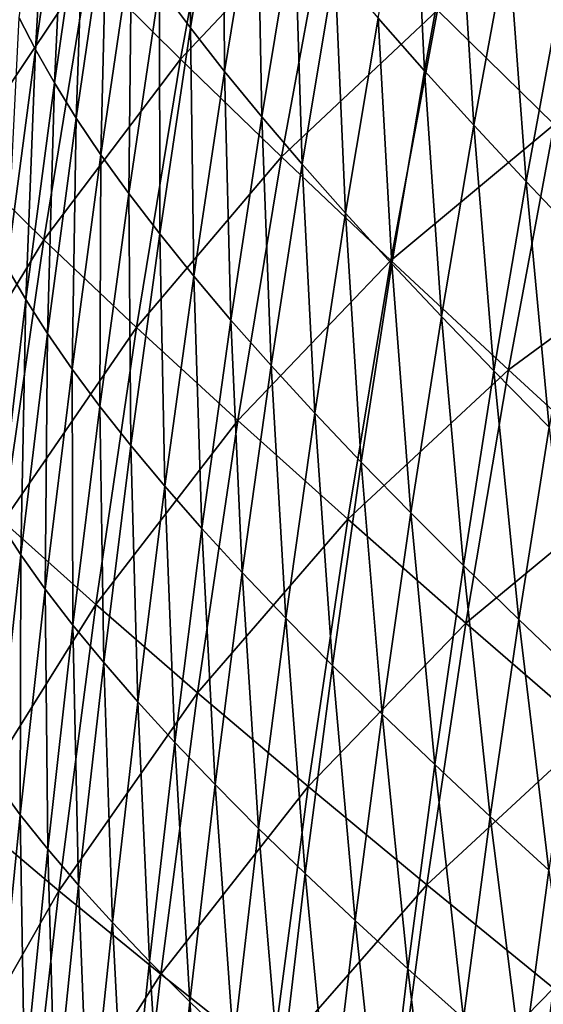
# Model space of a CAD drawing. Header units: millimetres. Extents: x -300 to 300, y -500 to 500.
# Tile 576 of 656: x -271 to -245, y 198 to 245. Entities that reach past the tile are written whole.
import ezdxf

# ---------------------------------------------------------------- set-up
doc = ezdxf.new("R2010")
doc.units = ezdxf.units.MM
doc.header["$LTSCALE"] = 81.481481
doc.layers.add('20', color=7, linetype='CONTINUOUS')
doc.layers.add('22', color=7, linetype='CONTINUOUS')

msp = doc.modelspace()

# ---------------------------------------------------------------- linework, layer by layer
at = {"layer": '20', "color": 7, "linetype": 'CONTINUOUS'}
for points in [[(-262.953, 243.559, 38.788), (-260.649, 256.13, 38.934), (-267.424, 248.006, 35.3), (-262.953, 243.559, 38.788)], [(-262.953, 243.559, 38.788), (-255.773, 251.183, 42.231), (-260.649, 256.13, 38.934), (-262.953, 243.559, 38.788)], [(-273.602, 238.765, 31.485), (-267.424, 248.006, 35.3), (-271.451, 252.153, 31.607), (-273.602, 238.765, 31.485)], [(-244.831, 240.392, 48.246), (-242.442, 251.89, 48.413), (-250.495, 245.934, 45.333), (-244.831, 240.392, 48.246)], [(-258.056, 238.821, 42.077), (-255.773, 251.183, 42.231), (-262.953, 243.559, 38.788), (-258.056, 238.821, 42.077)], [(-258.056, 238.821, 42.077), (-250.495, 245.934, 45.333), (-255.773, 251.183, 42.231), (-258.056, 238.821, 42.077)], [(-269.569, 234.801, 35.167), (-267.424, 248.006, 35.3), (-273.602, 238.765, 31.485), (-269.569, 234.801, 35.167)], [(-269.569, 234.801, 35.167), (-262.953, 243.559, 38.788), (-267.424, 248.006, 35.3), (-269.569, 234.801, 35.167)], [(-252.751, 233.799, 45.174), (-250.495, 245.934, 45.333), (-258.056, 238.821, 42.077), (-252.751, 233.799, 45.174)], [(-252.751, 233.799, 45.174), (-244.831, 240.392, 48.246), (-250.495, 245.934, 45.333), (-252.751, 233.799, 45.174)], [(-265.085, 230.557, 38.647), (-262.953, 243.559, 38.788), (-269.569, 234.801, 35.167), (-265.085, 230.557, 38.647)], [(-265.085, 230.557, 38.647), (-258.056, 238.821, 42.077), (-262.953, 243.559, 38.788), (-265.085, 230.557, 38.647)], [(-247.053, 228.501, 48.084), (-244.831, 240.392, 48.246), (-252.751, 233.799, 45.174), (-247.053, 228.501, 48.084)], [(-247.053, 228.501, 48.084), (-238.799, 234.564, 50.976), (-244.831, 240.392, 48.246), (-247.053, 228.501, 48.084)], [(-275.58, 224.915, 31.369), (-269.569, 234.801, 35.167), (-273.602, 238.765, 31.485), (-275.58, 224.915, 31.369)], [(-260.169, 226.039, 41.93), (-258.056, 238.821, 42.077), (-265.085, 230.557, 38.647), (-260.169, 226.039, 41.93)], [(-260.169, 226.039, 41.93), (-252.751, 233.799, 45.174), (-258.056, 238.821, 42.077), (-260.169, 226.039, 41.93)], [(-271.541, 221.146, 35.041), (-269.569, 234.801, 35.167), (-275.58, 224.915, 31.369), (-271.541, 221.146, 35.041)], [(-271.541, 221.146, 35.041), (-265.085, 230.557, 38.647), (-269.569, 234.801, 35.167), (-271.541, 221.146, 35.041)], [(-240.982, 222.935, 50.813), (-238.799, 234.564, 50.976), (-247.053, 228.501, 48.084), (-240.982, 222.935, 50.813)], [(-254.839, 221.257, 45.022), (-252.751, 233.799, 45.174), (-260.169, 226.039, 41.93), (-254.839, 221.257, 45.022)], [(-254.839, 221.257, 45.022), (-247.053, 228.501, 48.084), (-252.751, 233.799, 45.174), (-254.839, 221.257, 45.022)], [(-267.047, 217.116, 38.513), (-265.085, 230.557, 38.647), (-271.541, 221.146, 35.041), (-267.047, 217.116, 38.513)], [(-267.047, 217.116, 38.513), (-260.169, 226.039, 41.93), (-265.085, 230.557, 38.647), (-267.047, 217.116, 38.513)], [(-249.111, 216.215, 47.929), (-247.053, 228.501, 48.084), (-254.839, 221.257, 45.022), (-249.111, 216.215, 47.929)], [(-249.111, 216.215, 47.929), (-240.982, 222.935, 50.813), (-247.053, 228.501, 48.084), (-249.111, 216.215, 47.929)], [(-262.115, 212.832, 41.79), (-260.169, 226.039, 41.93), (-267.047, 217.116, 38.513), (-262.115, 212.832, 41.79)], [(-262.115, 212.832, 41.79), (-254.839, 221.257, 45.022), (-260.169, 226.039, 41.93), (-262.115, 212.832, 41.79)], [(-243.005, 210.923, 50.656), (-240.982, 222.935, 50.813), (-249.111, 216.215, 47.929), (-243.005, 210.923, 50.656)], [(-273.346, 207.035, 34.921), (-267.047, 217.116, 38.513), (-271.541, 221.146, 35.041), (-273.346, 207.035, 34.921)], [(-256.763, 208.301, 44.878), (-254.839, 221.257, 45.022), (-262.115, 212.832, 41.79), (-256.763, 208.301, 44.878)], [(-256.763, 208.301, 44.878), (-249.111, 216.215, 47.929), (-254.839, 221.257, 45.022), (-256.763, 208.301, 44.878)], [(-268.842, 203.232, 38.386), (-267.047, 217.116, 38.513), (-273.346, 207.035, 34.921), (-268.842, 203.232, 38.386)], [(-268.842, 203.232, 38.386), (-262.115, 212.832, 41.79), (-267.047, 217.116, 38.513), (-268.842, 203.232, 38.386)], [(-251.008, 203.528, 47.781), (-249.111, 216.215, 47.929), (-256.763, 208.301, 44.878), (-251.008, 203.528, 47.781)], [(-251.008, 203.528, 47.781), (-243.005, 210.923, 50.656), (-249.111, 216.215, 47.929), (-251.008, 203.528, 47.781)], [(-263.896, 199.194, 41.657), (-262.115, 212.832, 41.79), (-268.842, 203.232, 38.386), (-263.896, 199.194, 41.657)], [(-263.896, 199.194, 41.657), (-256.763, 208.301, 44.878), (-262.115, 212.832, 41.79), (-263.896, 199.194, 41.657)], [(-244.87, 198.522, 50.507), (-243.005, 210.923, 50.656), (-251.008, 203.528, 47.781), (-244.87, 198.522, 50.507)], [(-258.525, 194.927, 44.74), (-256.763, 208.301, 44.878), (-263.896, 199.194, 41.657), (-258.525, 194.927, 44.74)], [(-258.525, 194.927, 44.74), (-251.008, 203.528, 47.781), (-256.763, 208.301, 44.878), (-258.525, 194.927, 44.74)], [(-274.985, 192.463, 34.809), (-268.842, 203.232, 38.386), (-273.346, 207.035, 34.921), (-274.985, 192.463, 34.809)], [(-252.747, 190.436, 47.641), (-251.008, 203.528, 47.781), (-258.525, 194.927, 44.74), (-252.747, 190.436, 47.641)], [(-252.747, 190.436, 47.641), (-244.87, 198.522, 50.507), (-251.008, 203.528, 47.781), (-252.747, 190.436, 47.641)], [(-270.475, 188.9, 38.266), (-268.842, 203.232, 38.386), (-274.985, 192.463, 34.809), (-270.475, 188.9, 38.266)], [(-270.475, 188.9, 38.266), (-263.896, 199.194, 41.657), (-268.842, 203.232, 38.386), (-270.475, 188.9, 38.266)], [(-265.517, 185.12, 41.532), (-263.896, 199.194, 41.657), (-270.475, 188.9, 38.266), (-265.517, 185.12, 41.532)], [(-265.517, 185.12, 41.532), (-258.525, 194.927, 44.74), (-263.896, 199.194, 41.657), (-265.517, 185.12, 41.532)], [(-246.581, 185.729, 50.365), (-244.87, 198.522, 50.507), (-252.747, 190.436, 47.641), (-246.581, 185.729, 50.365)], [(-246.581, 185.729, 50.365), (-238.366, 193.289, 53.06), (-244.87, 198.522, 50.507), (-246.581, 185.729, 50.365)]]:
    msp.add_3dface(points, dxfattribs=at)
at = {"layer": '22', "color": 7, "linetype": 'CONTINUOUS'}
for points in [[(-263.961, 247.106, 18.776), (-262.377, 256.9, 18.801), (-262.46, 245.083, 20.396), (-263.961, 247.106, 18.776)], [(-262.46, 245.083, 20.396), (-262.377, 256.9, 18.801), (-260.874, 254.818, 20.433), (-262.46, 245.083, 20.396)], [(-270.765, 245.558, 10.686), (-269.297, 255.866, 10.631), (-269.974, 244.026, 12.301), (-270.765, 245.558, 10.686)], [(-269.974, 244.026, 12.301), (-269.297, 255.866, 10.631), (-268.501, 254.293, 12.264), (-269.974, 244.026, 12.301)], [(-262.46, 245.083, 20.396), (-260.874, 254.818, 20.433), (-260.81, 242.971, 22.006), (-262.46, 245.083, 20.396)], [(-260.81, 242.971, 22.006), (-260.874, 254.818, 20.433), (-259.222, 252.641, 22.054), (-260.81, 242.971, 22.006)], [(-253.368, 245.55, 26.82), (-251.692, 254.758, 26.897), (-251.119, 243.002, 28.363), (-253.368, 245.55, 26.82)], [(-251.119, 243.002, 28.363), (-251.692, 254.758, 26.897), (-249.448, 252.131, 28.447), (-251.119, 243.002, 28.363)], [(-269.974, 244.026, 12.301), (-268.501, 254.293, 12.264), (-269.054, 242.409, 13.914), (-269.974, 244.026, 12.301)], [(-269.054, 242.409, 13.914), (-268.501, 254.293, 12.264), (-267.576, 252.631, 13.894), (-269.054, 242.409, 13.914)], [(-269.054, 242.409, 13.914), (-267.576, 252.631, 13.894), (-267.998, 240.707, 15.527), (-269.054, 242.409, 13.914)], [(-267.998, 240.707, 15.527), (-267.576, 252.631, 13.894), (-266.515, 250.879, 15.523), (-267.998, 240.707, 15.527)], [(-260.81, 242.971, 22.006), (-259.222, 252.641, 22.054), (-259.008, 240.769, 23.603), (-260.81, 242.971, 22.006)], [(-259.008, 240.769, 23.603), (-259.222, 252.641, 22.054), (-257.421, 250.371, 23.662), (-259.008, 240.769, 23.603)], [(-251.119, 243.002, 28.363), (-249.448, 252.131, 28.447), (-248.726, 240.363, 29.878), (-251.119, 243.002, 28.363)], [(-248.726, 240.363, 29.878), (-249.448, 252.131, 28.447), (-247.062, 249.41, 29.969), (-248.726, 240.363, 29.878)], [(-267.998, 240.707, 15.527), (-266.515, 250.879, 15.523), (-266.799, 238.92, 17.14), (-267.998, 240.707, 15.527)], [(-266.799, 238.92, 17.14), (-266.515, 250.879, 15.523), (-265.312, 249.038, 17.15), (-266.799, 238.92, 17.14)], [(-259.008, 240.769, 23.603), (-257.421, 250.371, 23.662), (-257.055, 238.478, 25.184), (-259.008, 240.769, 23.603)], [(-257.055, 238.478, 25.184), (-257.421, 250.371, 23.662), (-255.469, 248.007, 25.252), (-257.055, 238.478, 25.184)], [(-248.726, 240.363, 29.878), (-247.062, 249.41, 29.969), (-246.193, 237.635, 31.364), (-248.726, 240.363, 29.878)], [(-246.193, 237.635, 31.364), (-247.062, 249.41, 29.969), (-244.537, 246.595, 31.459), (-246.193, 237.635, 31.364)], [(-266.799, 238.92, 17.14), (-265.312, 249.038, 17.15), (-265.451, 237.047, 18.752), (-266.799, 238.92, 17.14)], [(-265.451, 237.047, 18.752), (-265.312, 249.038, 17.15), (-263.961, 247.106, 18.776), (-265.451, 237.047, 18.752)], [(-257.055, 238.478, 25.184), (-255.469, 248.007, 25.252), (-254.951, 236.099, 26.745), (-257.055, 238.478, 25.184)], [(-254.951, 236.099, 26.745), (-255.469, 248.007, 25.252), (-253.368, 245.55, 26.82), (-254.951, 236.099, 26.745)], [(-265.451, 237.047, 18.752), (-263.961, 247.106, 18.776), (-263.953, 235.088, 20.359), (-265.451, 237.047, 18.752)], [(-263.953, 235.088, 20.359), (-263.961, 247.106, 18.776), (-262.46, 245.083, 20.396), (-263.953, 235.088, 20.359)], [(-246.193, 237.635, 31.364), (-244.537, 246.595, 31.459), (-243.523, 234.819, 32.816), (-246.193, 237.635, 31.364)], [(-271.355, 233.476, 12.338), (-270.765, 245.558, 10.686), (-269.974, 244.026, 12.301), (-271.355, 233.476, 12.338)], [(-254.951, 236.099, 26.745), (-253.368, 245.55, 26.82), (-252.698, 233.633, 28.281), (-254.951, 236.099, 26.745)], [(-252.698, 233.633, 28.281), (-253.368, 245.55, 26.82), (-251.119, 243.002, 28.363), (-252.698, 233.633, 28.281)], [(-263.953, 235.088, 20.359), (-262.46, 245.083, 20.396), (-262.304, 233.043, 21.959), (-263.953, 235.088, 20.359)], [(-262.304, 233.043, 21.959), (-262.46, 245.083, 20.396), (-260.81, 242.971, 22.006), (-262.304, 233.043, 21.959)], [(-271.355, 233.476, 12.338), (-269.974, 244.026, 12.301), (-270.44, 231.908, 13.935), (-271.355, 233.476, 12.338)], [(-270.44, 231.908, 13.935), (-269.974, 244.026, 12.301), (-269.054, 242.409, 13.914), (-270.44, 231.908, 13.935)], [(-252.698, 233.633, 28.281), (-251.119, 243.002, 28.363), (-250.299, 231.081, 29.79), (-252.698, 233.633, 28.281)], [(-250.299, 231.081, 29.79), (-251.119, 243.002, 28.363), (-248.726, 240.363, 29.878), (-250.299, 231.081, 29.79)], [(-262.304, 233.043, 21.959), (-260.81, 242.971, 22.006), (-260.503, 230.914, 23.546), (-262.304, 233.043, 21.959)], [(-260.503, 230.914, 23.546), (-260.81, 242.971, 22.006), (-259.008, 240.769, 23.603), (-260.503, 230.914, 23.546)], [(-270.44, 231.908, 13.935), (-269.054, 242.409, 13.914), (-269.389, 230.26, 15.532), (-270.44, 231.908, 13.935)], [(-269.389, 230.26, 15.532), (-269.054, 242.409, 13.914), (-267.998, 240.707, 15.527), (-269.389, 230.26, 15.532)], [(-269.389, 230.26, 15.532), (-267.998, 240.707, 15.527), (-268.194, 228.531, 17.13), (-269.389, 230.26, 15.532)], [(-268.194, 228.531, 17.13), (-267.998, 240.707, 15.527), (-266.799, 238.92, 17.14), (-268.194, 228.531, 17.13)], [(-260.503, 230.914, 23.546), (-259.008, 240.769, 23.603), (-258.549, 228.701, 25.118), (-260.503, 230.914, 23.546)], [(-258.549, 228.701, 25.118), (-259.008, 240.769, 23.603), (-257.055, 238.478, 25.184), (-258.549, 228.701, 25.118)], [(-250.299, 231.081, 29.79), (-248.726, 240.363, 29.878), (-247.759, 228.444, 31.27), (-250.299, 231.081, 29.79)], [(-247.759, 228.444, 31.27), (-248.726, 240.363, 29.878), (-246.193, 237.635, 31.364), (-247.759, 228.444, 31.27)], [(-268.194, 228.531, 17.13), (-266.799, 238.92, 17.14), (-266.85, 226.721, 18.729), (-268.194, 228.531, 17.13)], [(-266.85, 226.721, 18.729), (-266.799, 238.92, 17.14), (-265.451, 237.047, 18.752), (-266.85, 226.721, 18.729)], [(-258.549, 228.701, 25.118), (-257.055, 238.478, 25.184), (-256.442, 226.404, 26.671), (-258.549, 228.701, 25.118)], [(-256.442, 226.404, 26.671), (-257.055, 238.478, 25.184), (-254.951, 236.099, 26.745), (-256.442, 226.404, 26.671)], [(-247.759, 228.444, 31.27), (-246.193, 237.635, 31.364), (-245.08, 225.723, 32.719), (-247.759, 228.444, 31.27)], [(-245.08, 225.723, 32.719), (-246.193, 237.635, 31.364), (-243.523, 234.819, 32.816), (-245.08, 225.723, 32.719)], [(-266.85, 226.721, 18.729), (-265.451, 237.047, 18.752), (-265.354, 224.829, 20.325), (-266.85, 226.721, 18.729)], [(-265.354, 224.829, 20.325), (-265.451, 237.047, 18.752), (-263.953, 235.088, 20.359), (-265.354, 224.829, 20.325)], [(-256.442, 226.404, 26.671), (-254.951, 236.099, 26.745), (-254.186, 224.023, 28.201), (-256.442, 226.404, 26.671)], [(-254.186, 224.023, 28.201), (-254.951, 236.099, 26.745), (-252.698, 233.633, 28.281), (-254.186, 224.023, 28.201)], [(-265.354, 224.829, 20.325), (-263.953, 235.088, 20.359), (-263.707, 222.857, 21.913), (-265.354, 224.829, 20.325)], [(-263.707, 222.857, 21.913), (-263.953, 235.088, 20.359), (-262.304, 233.043, 21.959), (-263.707, 222.857, 21.913)], [(-271.734, 221.126, 13.954), (-271.355, 233.476, 12.338), (-270.44, 231.908, 13.935), (-271.734, 221.126, 13.954)], [(-254.186, 224.023, 28.201), (-252.698, 233.633, 28.281), (-251.782, 221.561, 29.705), (-254.186, 224.023, 28.201)], [(-251.782, 221.561, 29.705), (-252.698, 233.633, 28.281), (-250.299, 231.081, 29.79), (-251.782, 221.561, 29.705)], [(-263.707, 222.857, 21.913), (-262.304, 233.043, 21.959), (-261.907, 220.804, 23.491), (-263.707, 222.857, 21.913)], [(-261.907, 220.804, 23.491), (-262.304, 233.043, 21.959), (-260.503, 230.914, 23.546), (-261.907, 220.804, 23.491)], [(-271.734, 221.126, 13.954), (-270.44, 231.908, 13.935), (-270.688, 219.535, 15.536), (-271.734, 221.126, 13.954)], [(-270.688, 219.535, 15.536), (-270.44, 231.908, 13.935), (-269.389, 230.26, 15.532), (-270.688, 219.535, 15.536)], [(-251.782, 221.561, 29.705), (-250.299, 231.081, 29.79), (-249.236, 219.019, 31.18), (-251.782, 221.561, 29.705)], [(-249.236, 219.019, 31.18), (-250.299, 231.081, 29.79), (-247.759, 228.444, 31.27), (-249.236, 219.019, 31.18)], [(-261.907, 220.804, 23.491), (-260.503, 230.914, 23.546), (-259.953, 218.672, 25.055), (-261.907, 220.804, 23.491)], [(-259.953, 218.672, 25.055), (-260.503, 230.914, 23.546), (-258.549, 228.701, 25.118), (-259.953, 218.672, 25.055)], [(-270.688, 219.535, 15.536), (-269.389, 230.26, 15.532), (-269.498, 217.868, 17.121), (-270.688, 219.535, 15.536)], [(-269.498, 217.868, 17.121), (-269.389, 230.26, 15.532), (-268.194, 228.531, 17.13), (-269.498, 217.868, 17.121)], [(-259.953, 218.672, 25.055), (-258.549, 228.701, 25.118), (-257.844, 216.46, 26.6), (-259.953, 218.672, 25.055)], [(-257.844, 216.46, 26.6), (-258.549, 228.701, 25.118), (-256.442, 226.404, 26.671), (-257.844, 216.46, 26.6)], [(-269.498, 217.868, 17.121), (-268.194, 228.531, 17.13), (-268.157, 216.124, 18.707), (-269.498, 217.868, 17.121)], [(-268.157, 216.124, 18.707), (-268.194, 228.531, 17.13), (-266.85, 226.721, 18.729), (-268.157, 216.124, 18.707)], [(-249.236, 219.019, 31.18), (-247.759, 228.444, 31.27), (-246.549, 216.397, 32.625), (-249.236, 219.019, 31.18)], [(-246.549, 216.397, 32.625), (-247.759, 228.444, 31.27), (-245.08, 225.723, 32.719), (-246.549, 216.397, 32.625)], [(-268.157, 216.124, 18.707), (-266.85, 226.721, 18.729), (-266.665, 214.304, 20.291), (-268.157, 216.124, 18.707)], [(-266.665, 214.304, 20.291), (-266.85, 226.721, 18.729), (-265.354, 224.829, 20.325), (-266.665, 214.304, 20.291)], [(-257.844, 216.46, 26.6), (-256.442, 226.404, 26.671), (-255.584, 214.17, 28.123), (-257.844, 216.46, 26.6)], [(-255.584, 214.17, 28.123), (-256.442, 226.404, 26.671), (-254.186, 224.023, 28.201), (-255.584, 214.17, 28.123)], [(-246.549, 216.397, 32.625), (-245.08, 225.723, 32.719), (-243.726, 213.697, 34.036), (-246.549, 216.397, 32.625)], [(-266.665, 214.304, 20.291), (-265.354, 224.829, 20.325), (-265.02, 212.408, 21.869), (-266.665, 214.304, 20.291)], [(-265.02, 212.408, 21.869), (-265.354, 224.829, 20.325), (-263.707, 222.857, 21.913), (-265.02, 212.408, 21.869)], [(-255.584, 214.17, 28.123), (-254.186, 224.023, 28.201), (-253.177, 211.802, 29.622), (-255.584, 214.17, 28.123)], [(-253.177, 211.802, 29.622), (-254.186, 224.023, 28.201), (-251.782, 221.561, 29.705), (-253.177, 211.802, 29.622)], [(-265.02, 212.408, 21.869), (-263.707, 222.857, 21.913), (-263.221, 210.436, 23.438), (-265.02, 212.408, 21.869)], [(-263.221, 210.436, 23.438), (-263.707, 222.857, 21.913), (-261.907, 220.804, 23.491), (-263.221, 210.436, 23.438)], [(-253.177, 211.802, 29.622), (-251.782, 221.561, 29.705), (-250.624, 209.359, 31.092), (-253.177, 211.802, 29.622)], [(-250.624, 209.359, 31.092), (-251.782, 221.561, 29.705), (-249.236, 219.019, 31.18), (-250.624, 209.359, 31.092)], [(-271.898, 208.529, 15.541), (-271.734, 221.126, 13.954), (-270.688, 219.535, 15.536), (-271.898, 208.529, 15.541)], [(-263.221, 210.436, 23.438), (-261.907, 220.804, 23.491), (-261.267, 208.389, 24.993), (-263.221, 210.436, 23.438)], [(-261.267, 208.389, 24.993), (-261.907, 220.804, 23.491), (-259.953, 218.672, 25.055), (-261.267, 208.389, 24.993)], [(-271.898, 208.529, 15.541), (-270.688, 219.535, 15.536), (-270.712, 206.928, 17.112), (-271.898, 208.529, 15.541)], [(-270.712, 206.928, 17.112), (-270.688, 219.535, 15.536), (-269.498, 217.868, 17.121), (-270.712, 206.928, 17.112)], [(-261.267, 208.389, 24.993), (-259.953, 218.672, 25.055), (-259.157, 206.267, 26.532), (-261.267, 208.389, 24.993)], [(-259.157, 206.267, 26.532), (-259.953, 218.672, 25.055), (-257.844, 216.46, 26.6), (-259.157, 206.267, 26.532)], [(-250.624, 209.359, 31.092), (-249.236, 219.019, 31.18), (-247.931, 206.84, 32.533), (-250.624, 209.359, 31.092)], [(-247.931, 206.84, 32.533), (-249.236, 219.019, 31.18), (-246.549, 216.397, 32.625), (-247.931, 206.84, 32.533)], [(-270.712, 206.928, 17.112), (-269.498, 217.868, 17.121), (-269.376, 205.256, 18.686), (-270.712, 206.928, 17.112)], [(-269.376, 205.256, 18.686), (-269.498, 217.868, 17.121), (-268.157, 216.124, 18.707), (-269.376, 205.256, 18.686)], [(-259.157, 206.267, 26.532), (-257.844, 216.46, 26.6), (-256.895, 204.071, 28.049), (-259.157, 206.267, 26.532)], [(-256.895, 204.071, 28.049), (-257.844, 216.46, 26.6), (-255.584, 214.17, 28.123), (-256.895, 204.071, 28.049)], [(-247.931, 206.84, 32.533), (-246.549, 216.397, 32.625), (-245.1, 204.246, 33.941), (-247.931, 206.84, 32.533)], [(-245.1, 204.246, 33.941), (-246.549, 216.397, 32.625), (-243.726, 213.697, 34.036), (-245.1, 204.246, 33.941)], [(-269.376, 205.256, 18.686), (-268.157, 216.124, 18.707), (-267.887, 203.511, 20.259), (-269.376, 205.256, 18.686)], [(-267.887, 203.511, 20.259), (-268.157, 216.124, 18.707), (-266.665, 214.304, 20.291), (-267.887, 203.511, 20.259)], [(-267.887, 203.511, 20.259), (-266.665, 214.304, 20.291), (-266.244, 201.695, 21.827), (-267.887, 203.511, 20.259)], [(-266.244, 201.695, 21.827), (-266.665, 214.304, 20.291), (-265.02, 212.408, 21.869), (-266.244, 201.695, 21.827)], [(-256.895, 204.071, 28.049), (-255.584, 214.17, 28.123), (-254.483, 201.802, 29.542), (-256.895, 204.071, 28.049)], [(-254.483, 201.802, 29.542), (-255.584, 214.17, 28.123), (-253.177, 211.802, 29.622), (-254.483, 201.802, 29.542)], [(-266.244, 201.695, 21.827), (-265.02, 212.408, 21.869), (-264.447, 199.808, 23.387), (-266.244, 201.695, 21.827)], [(-264.447, 199.808, 23.387), (-265.02, 212.408, 21.869), (-263.221, 210.436, 23.438), (-264.447, 199.808, 23.387)], [(-254.483, 201.802, 29.542), (-253.177, 211.802, 29.622), (-251.926, 199.461, 31.008), (-254.483, 201.802, 29.542)], [(-251.926, 199.461, 31.008), (-253.177, 211.802, 29.622), (-250.624, 209.359, 31.092), (-251.926, 199.461, 31.008)], [(-264.447, 199.808, 23.387), (-263.221, 210.436, 23.438), (-262.493, 197.85, 24.934), (-264.447, 199.808, 23.387)], [(-262.493, 197.85, 24.934), (-263.221, 210.436, 23.438), (-261.267, 208.389, 24.993), (-262.493, 197.85, 24.934)], [(-251.926, 199.461, 31.008), (-250.624, 209.359, 31.092), (-249.226, 197.049, 32.445), (-251.926, 199.461, 31.008)], [(-249.226, 197.049, 32.445), (-250.624, 209.359, 31.092), (-247.931, 206.84, 32.533), (-249.226, 197.049, 32.445)], [(-271.839, 195.71, 17.103), (-271.898, 208.529, 15.541), (-270.712, 206.928, 17.112), (-271.839, 195.71, 17.103)], [(-262.493, 197.85, 24.934), (-261.267, 208.389, 24.993), (-260.382, 195.822, 26.466), (-262.493, 197.85, 24.934)], [(-260.382, 195.822, 26.466), (-261.267, 208.389, 24.993), (-259.157, 206.267, 26.532), (-260.382, 195.822, 26.466)], [(-271.839, 195.71, 17.103), (-270.712, 206.928, 17.112), (-270.507, 194.112, 18.665), (-271.839, 195.71, 17.103)], [(-270.507, 194.112, 18.665), (-270.712, 206.928, 17.112), (-269.376, 205.256, 18.686), (-270.507, 194.112, 18.665)], [(-249.226, 197.049, 32.445), (-247.931, 206.84, 32.533), (-246.387, 194.567, 33.849), (-249.226, 197.049, 32.445)], [(-246.387, 194.567, 33.849), (-247.931, 206.84, 32.533), (-245.1, 204.246, 33.941), (-246.387, 194.567, 33.849)], [(-260.382, 195.822, 26.466), (-259.157, 206.267, 26.532), (-258.118, 193.724, 27.977), (-260.382, 195.822, 26.466)], [(-258.118, 193.724, 27.977), (-259.157, 206.267, 26.532), (-256.895, 204.071, 28.049), (-258.118, 193.724, 27.977)], [(-270.507, 194.112, 18.665), (-269.376, 205.256, 18.686), (-269.022, 192.447, 20.227), (-270.507, 194.112, 18.665)], [(-269.022, 192.447, 20.227), (-269.376, 205.256, 18.686), (-267.887, 203.511, 20.259), (-269.022, 192.447, 20.227)], [(-258.118, 193.724, 27.977), (-256.895, 204.071, 28.049), (-255.703, 191.557, 29.465), (-258.118, 193.724, 27.977)], [(-255.703, 191.557, 29.465), (-256.895, 204.071, 28.049), (-254.483, 201.802, 29.542), (-255.703, 191.557, 29.465)], [(-246.387, 194.567, 33.849), (-245.1, 204.246, 33.941), (-243.413, 192.016, 35.22), (-246.387, 194.567, 33.849)], [(-269.022, 192.447, 20.227), (-267.887, 203.511, 20.259), (-267.381, 190.715, 21.786), (-269.022, 192.447, 20.227)], [(-267.381, 190.715, 21.786), (-267.887, 203.511, 20.259), (-266.244, 201.695, 21.827), (-267.381, 190.715, 21.786)], [(-267.381, 190.715, 21.786), (-266.244, 201.695, 21.827), (-265.585, 188.917, 23.337), (-267.381, 190.715, 21.786)], [(-265.585, 188.917, 23.337), (-266.244, 201.695, 21.827), (-264.447, 199.808, 23.387), (-265.585, 188.917, 23.337)], [(-255.703, 191.557, 29.465), (-254.483, 201.802, 29.542), (-253.142, 189.323, 30.926), (-255.703, 191.557, 29.465)], [(-253.142, 189.323, 30.926), (-254.483, 201.802, 29.542), (-251.926, 199.461, 31.008), (-253.142, 189.323, 30.926)], [(-265.585, 188.917, 23.337), (-264.447, 199.808, 23.387), (-263.632, 187.052, 24.877), (-265.585, 188.917, 23.337)], [(-263.632, 187.052, 24.877), (-264.447, 199.808, 23.387), (-262.493, 197.85, 24.934), (-263.632, 187.052, 24.877)], [(-253.142, 189.323, 30.926), (-251.926, 199.461, 31.008), (-250.436, 187.022, 32.36), (-253.142, 189.323, 30.926)], [(-250.436, 187.022, 32.36), (-251.926, 199.461, 31.008), (-249.226, 197.049, 32.445), (-250.436, 187.022, 32.36)], [(-263.632, 187.052, 24.877), (-262.493, 197.85, 24.934), (-261.521, 185.122, 26.402), (-263.632, 187.052, 24.877)], [(-261.521, 185.122, 26.402), (-262.493, 197.85, 24.934), (-260.382, 195.822, 26.466), (-261.521, 185.122, 26.402)]]:
    msp.add_3dface(points, dxfattribs=at)

doc.saveas('drawing.dxf')
